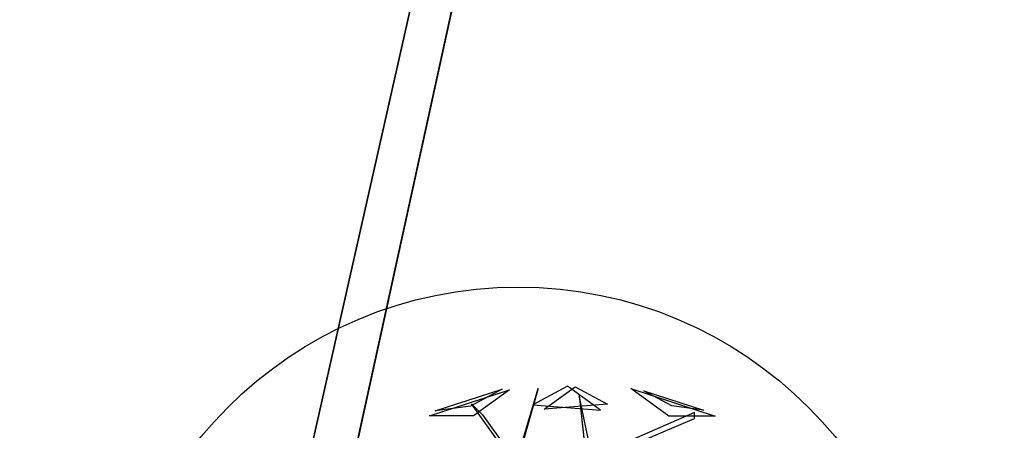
# Model space of a CAD drawing. Extents: x 22936 to 50368, y -4877 to 31080.
# Tile 354 of 601: x 48557 to 48857, y 2120 to 2245. Entities that reach past the tile are written whole.
import ezdxf

# ---------------------------------------------------------------- set-up
doc = ezdxf.new("R2010")
doc.units = 0
doc.layers.get('0').update_dxf_attribs({"linetype": 'CONTINUOUS'})
for name, color, linetype in [('00_TRACE_ARBRE', 3, 'CONTINUOUS'), ('00_TRACE_RDC', 241, 'CONTINUOUS'), ('08_AMENAGEMENTS_EXTERIEURS', 253, 'CONTINUOUS'), ('09_VEGETATION', 134, 'CONTINUOUS')]:
    doc.layers.add(name, color=color, linetype=linetype)

# ---------------------------------------------------------------- blocks, each defined once
blk = doc.blocks.new('TREE_GEOMETRIC_ROUND')
at = {"color": 7}
for p, q in [((-673.9, 1568, 4186.4), (-241.2, 1708.6, 4186.4)), ((-643.6, 1593.8, 3733.7), (-280.9, 1711.6, 3733.7)), ((-280.9, 1711.6, 3733.7), (-451.4, 1619.5, 3459.9)), ((-241.2, 1708.6, 4186.4), (-434.7, 1568, 4561.2)), ((-85.8, 1715.6, 3023), (-202.9, 1305.5, 3253.2)), ((-190.4, 1364.1, 3253.2), (-85.8, 1715.6, 3023)), ((73.1, 1727.2, 3565.9), (-113.8, 1626.2, 3265.8)), ((-53.5, 1603.3, 4661.7), (113.7, 1724.9, 4337.8)), ((250.8, 1598.1, 3199.5), (73.1, 1727.2, 3565.9)), ((113.7, 1724.9, 4337.8), (289.6, 1629.8, 4599.3)), ((620.5, 1566.6, 3316.1), (416.4, 1714.8, 3736.8)), ((416.4, 1714.8, 3736.8), (872.7, 1566.6, 3736.8)), ((136, 1677.9, 3577.5), (173.7, 1330.6, 3577.5)), ((198.8, 1376.7, 3650.7), (136, 1677.9, 3577.5)), ((638.1, 1620.9, 4415.9), (486, 1703.1, 4189.8)), ((486, 1703.1, 4189.8), (809.5, 1598, 4189.8)), ((-451.4, 1619.5, 3459.9), (-643.6, 1593.8, 3733.7)), ((-445.6, 1631.9, 3284.6), (-387.1, 1573.3, 3300.2)), ((-202.9, 1293, 3242.7), (-445.6, 1631.9, 3284.6)), ((-113.8, 1626.2, 3265.8), (250.8, 1598.1, 3199.5)), ((289.6, 1629.8, 4599.3), (-53.5, 1603.3, 4661.7)), ((809.5, 1598, 4189.8), (638.1, 1620.9, 4415.9)), ((-434.7, 1568, 4561.2), (-673.9, 1568, 4186.4)), ((-387.1, 1573.3, 3300.2), (-202.9, 1318.1, 3300.2)), ((759.5, 1585.9, 4205.1), (173.7, 1330.6, 3577.5)), ((173.7, 1305.5, 3608.8), (759.5, 1552.4, 4205.1)), ((872.7, 1566.6, 3736.8), (620.5, 1566.6, 3316.1)), ((759.5, 1552.4, 4205.1), (759.5, 1585.9, 4205.1))]:
    blk.add_line(p, q, dxfattribs=at)
mesh = blk.add_polyface(dxfattribs=at)
corners = [(-434.7, 1568, 4561.2), (-673.9, 1568, 4186.4), (-241.2, 1708.6, 4186.4)]
mesh.append_faces([[corners[k] for k in face] for face in [(0, 1, 2)]], dxfattribs={"color": 7})
mesh = blk.add_polyface(dxfattribs=at)
corners = [(-280.9, 1711.6, 3733.7), (-451.4, 1619.5, 3459.9), (-643.6, 1593.8, 3733.7)]
mesh.append_faces([[corners[k] for k in face] for face in [(0, 1, 2)]], dxfattribs={"color": 7})
mesh = blk.add_polyface(dxfattribs=at)
corners = [(-85.8, 1715.6, 3023), (-202.9, 1305.5, 3253.2), (-190.4, 1364.1, 3253.2)]
mesh.append_faces([[corners[k] for k in face] for face in [(0, 1, 2)]], dxfattribs={"color": 7})
mesh = blk.add_polyface(dxfattribs=at)
corners = [(73.1, 1727.2, 3565.9), (-113.8, 1626.2, 3265.8), (250.8, 1598.1, 3199.5)]
mesh.append_faces([[corners[k] for k in face] for face in [(0, 1, 2)]], dxfattribs={"color": 7})
mesh = blk.add_polyface(dxfattribs=at)
corners = [(-53.5, 1603.3, 4661.7), (113.7, 1724.9, 4337.8), (289.6, 1629.8, 4599.3)]
mesh.append_faces([[corners[k] for k in face] for face in [(0, 1, 2)]], dxfattribs={"color": 7})
mesh = blk.add_polyface(dxfattribs=at)
corners = [(872.7, 1566.6, 3736.8), (620.5, 1566.6, 3316.1), (416.4, 1714.8, 3736.8)]
mesh.append_faces([[corners[k] for k in face] for face in [(0, 1, 2)]], dxfattribs={"color": 7})
mesh = blk.add_polyface(dxfattribs=at)
corners = [(136, 1677.9, 3577.5), (173.7, 1330.6, 3577.5), (198.8, 1376.7, 3650.7)]
mesh.append_faces([[corners[k] for k in face] for face in [(0, 1, 2)]], dxfattribs={"color": 7})
mesh = blk.add_polyface(dxfattribs=at)
corners = [(638.1, 1620.9, 4415.9), (486, 1703.1, 4189.8), (809.5, 1598, 4189.8)]
mesh.append_faces([[corners[k] for k in face] for face in [(0, 1, 2)]], dxfattribs={"color": 7})
blk = doc.blocks.new('ARBRE_SIMPLE')
for radius in [250, 17.5]:
    blk.add_circle((0, 0), radius)
blk = doc.blocks.new('GROUPER_1')
at = {"layer": '00_TRACE_ARBRE', "xscale": 0.5, "yscale": 0.5, "zscale": 0.5, "rotation": 10.53798942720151}
blk.add_blockref('ARBRE_SIMPLE', (7094.7, 2649.5), dxfattribs=at)
blk = doc.blocks.new('GROUPER_2')
at = {"layer": '00_TRACE_RDC'}
blk.add_blockref('GROUPER_1', (12098.99, 4265.72), dxfattribs=at)
blk = doc.blocks.new('GROUPER_17')
at = {"layer": '08_AMENAGEMENTS_EXTERIEURS'}
mesh = blk.add_polyface(dxfattribs=at)
corners = [(16.45, 1860.4), (0, 1328), (0, 1844.55), (1795, 1328), (33.02, 1876.27), (49.71, 1892.12), (66.55, 1907.89), (83.55, 1923.55), (100.74, 1939.04), (118.11, 1954.33), (135.7, 1969.37), (153.53, 1984.11), (171.6, 1998.5), (189.93, 2012.5), (208.55, 2026.07), (227.46, 2039.16), (246.69, 2051.72), (266.25, 2063.72), (286.11, 2075.18), (306.26, 2086.08), (326.69, 2096.46), (347.37, 2106.3), (368.28, 2115.64), (389.4, 2124.46), (410.72, 2132.79), (432.21, 2140.64), (453.87, 2148), (475.66, 2154.9), (497.57, 2161.34), (519.59, 2167.33), (541.68, 2172.89), (563.84, 2178.01), (586.04, 2182.71), (608.27, 2187), (630.51, 2190.89), (652.73, 2194.39), (674.92, 2197.5), (697.06, 2200.25), (719.14, 2202.62), (741.15, 2204.62), (763.1, 2206.23), (785, 2207.43), (806.84, 2208.22), (828.63, 2208.57), (850.38, 2208.48), (872.08, 2207.93), (893.75, 2206.9), (915.39, 2205.39), (936.99, 2203.38), (958.57, 2200.86), (980.13, 2197.81), (1001.67, 2194.22), (1023.19, 2190.07), (1044.71, 2185.36), (1066.22, 2180.06), (1087.73, 2174.17), (1109.23, 2167.67), (1130.75, 2160.55), (1152.27, 2152.79), (1173.81, 2144.38), (1195.36, 2135.31), (1216.93, 2125.59), (1238.5, 2115.38), (1260.06, 2104.88), (1281.58, 2094.27), (1303.04, 2083.75), (1324.43, 2073.52), (1345.72, 2063.77), (1366.89, 2054.69), (1387.93, 2046.48), (1408.82, 2039.32), (1429.54, 2033.42), (1450.06, 2028.98), (1470.36, 2026.17), (1490.44, 2025.2), (1510.26, 2026.26), (1529.82, 2029.54), (1549.07, 2035.18), (1567.96, 2043.07), (1586.43, 2053.03), (1604.39, 2064.91), (1621.79, 2078.53), (1638.55, 2093.74), (1654.6, 2110.37), (1669.89, 2128.24), (1684.32, 2147.2), (1697.85, 2167.08), (1710.39, 2187.71), (1721.89, 2208.92), (1732.26, 2230.56), (1741.45, 2252.45), (1749.38, 2274.43), (1756.03, 2296.38), (1761.5, 2318.27), (1765.9, 2340.13), (1769.36, 2361.94), (1771.99, 2383.72), (1773.91, 2405.46), (1775.24, 2427.19), (1776.09, 2448.89), (1776.59, 2470.58), (1776.85, 2492.26), (1777, 2513.93), (2395.68, 2513.93), (1845, 75), (1845, 0), (1332.44, 6187.9), (953.84, 4324.79), (744.56, 6114.92), (1503.53, 4690.87), (1872.82, 4324.79), (2843.74, 4811.2), (2680.87, 4187.05), (193.79, -1456.02), (188.09, -1836.1), (174.84, -1645.82), (233.16, -2021.44), (244.41, -1272.11), (308.78, -2196.56), (325.25, -1099.34), (412.78, -2356.46), (434, -942.64), (3662.14, -2801.42), (567.57, -806.46), (722.14, -694.7), (893.31, -610.54), (1076.21, -556.38), (1155.38, -537.12), (1232.99, -512.33), (1308.66, -482.14), (1382.02, -446.69), (1452.7, -406.15), (1520.35, -360.74), (1584.63, -310.68), (1645.22, -256.21), (1701.82, -197.6), (1754.16, -135.16), (1801.96, -69.18), (1795, 75)]
mesh.append_faces([[corners[k] for k in face] for face in [(0, 1, 2), (106, 107, 108), (113, 114, 115)]], dxfattribs={"vtx0": -1})
mesh.append_faces([[corners[k] for k in face] for face in [(1, 0, 3), (104, 103, 105), (107, 109, 110), (110, 111, 112), (114, 113, 116), (116, 117, 118), (118, 119, 120), (120, 121, 122), (122, 112, 111)]], dxfattribs={"vtx0": -1, "vtx1": -1})
mesh.append_faces([[corners[k] for k in face] for face in [(3, 103, 104), (122, 105, 103)]], dxfattribs={"vtx0": -1, "vtx1": -1, "vtx2": -1})
mesh.append_faces([[corners[k] for k in face] for face in [(3, 0, 4), (3, 4, 5), (3, 5, 6), (3, 6, 7), (3, 7, 8), (3, 8, 9), (3, 9, 10), (3, 10, 11), (3, 11, 12), (3, 12, 13), (3, 13, 14), (3, 14, 15), (3, 15, 16), (3, 16, 17), (3, 17, 18), (3, 18, 19), (3, 19, 20), (3, 20, 21), (3, 21, 22), (3, 22, 23), (3, 23, 24), (3, 24, 25), (3, 25, 26), (3, 26, 27), (3, 27, 28), (3, 28, 29), (3, 29, 30), (3, 30, 31), (3, 31, 32), (3, 32, 33), (3, 33, 34), (3, 34, 35), (3, 35, 36), (3, 36, 37), (3, 37, 38), (3, 38, 39), (3, 39, 40), (3, 40, 41), (3, 41, 42), (3, 42, 43), (3, 43, 44), (3, 44, 45), (3, 45, 46), (3, 46, 47), (3, 47, 48), (3, 48, 49), (3, 49, 50), (3, 50, 51), (3, 51, 52), (3, 52, 53), (3, 53, 54), (3, 54, 55), (3, 55, 56), (3, 56, 57), (3, 57, 58), (3, 58, 59), (3, 59, 60), (3, 60, 61), (3, 61, 62), (3, 62, 63), (3, 63, 64), (3, 64, 65), (3, 65, 66), (3, 66, 67), (3, 67, 68), (3, 68, 69), (3, 69, 70), (3, 70, 71), (3, 71, 72), (3, 72, 73), (3, 73, 74), (3, 74, 75), (3, 75, 76), (3, 76, 77), (3, 77, 78), (3, 78, 79), (3, 79, 80), (3, 80, 81), (3, 81, 82), (3, 82, 83), (3, 83, 84), (3, 84, 85), (3, 85, 86), (3, 86, 87), (3, 87, 88), (3, 88, 89), (3, 89, 90), (3, 90, 91), (3, 91, 92), (3, 92, 93), (3, 93, 94), (3, 94, 95), (3, 95, 96), (3, 96, 97), (3, 97, 98), (3, 98, 99), (3, 99, 100), (3, 100, 101), (3, 101, 102), (3, 102, 103), (107, 106, 109), (110, 109, 111), (116, 113, 117), (118, 117, 119), (120, 119, 121), (122, 121, 123), (122, 123, 124), (122, 124, 125), (122, 125, 126), (122, 126, 127), (122, 127, 128), (122, 128, 129), (122, 129, 130), (122, 130, 131), (122, 131, 132), (122, 132, 133), (122, 133, 134), (122, 134, 135), (122, 135, 136), (122, 136, 137), (122, 137, 105), (122, 103, 112)]], dxfattribs={"vtx0": -1, "vtx2": -1})
mesh.append_faces([[corners[k] for k in face] for face in [(104, 138, 3)]], dxfattribs={"vtx2": -1})

msp = doc.modelspace()

# ---------------------------------------------------------------- block references
at = {"layer": '00_TRACE_RDC'}
msp.add_blockref('GROUPER_2', (29515.15, -4876.93), dxfattribs=at)
at = {"layer": '08_AMENAGEMENTS_EXTERIEURS', "color": 54}
msp.add_blockref('GROUPER_17', (46706.19, 1619.93), dxfattribs=at)
at = {"layer": '09_VEGETATION', "xscale": 0.05625, "yscale": 0.05625, "zscale": 0.05625}
msp.add_blockref('TREE_GEOMETRIC_ROUND', (48719.75, 2035.96), dxfattribs=at)

doc.saveas('drawing.dxf')
